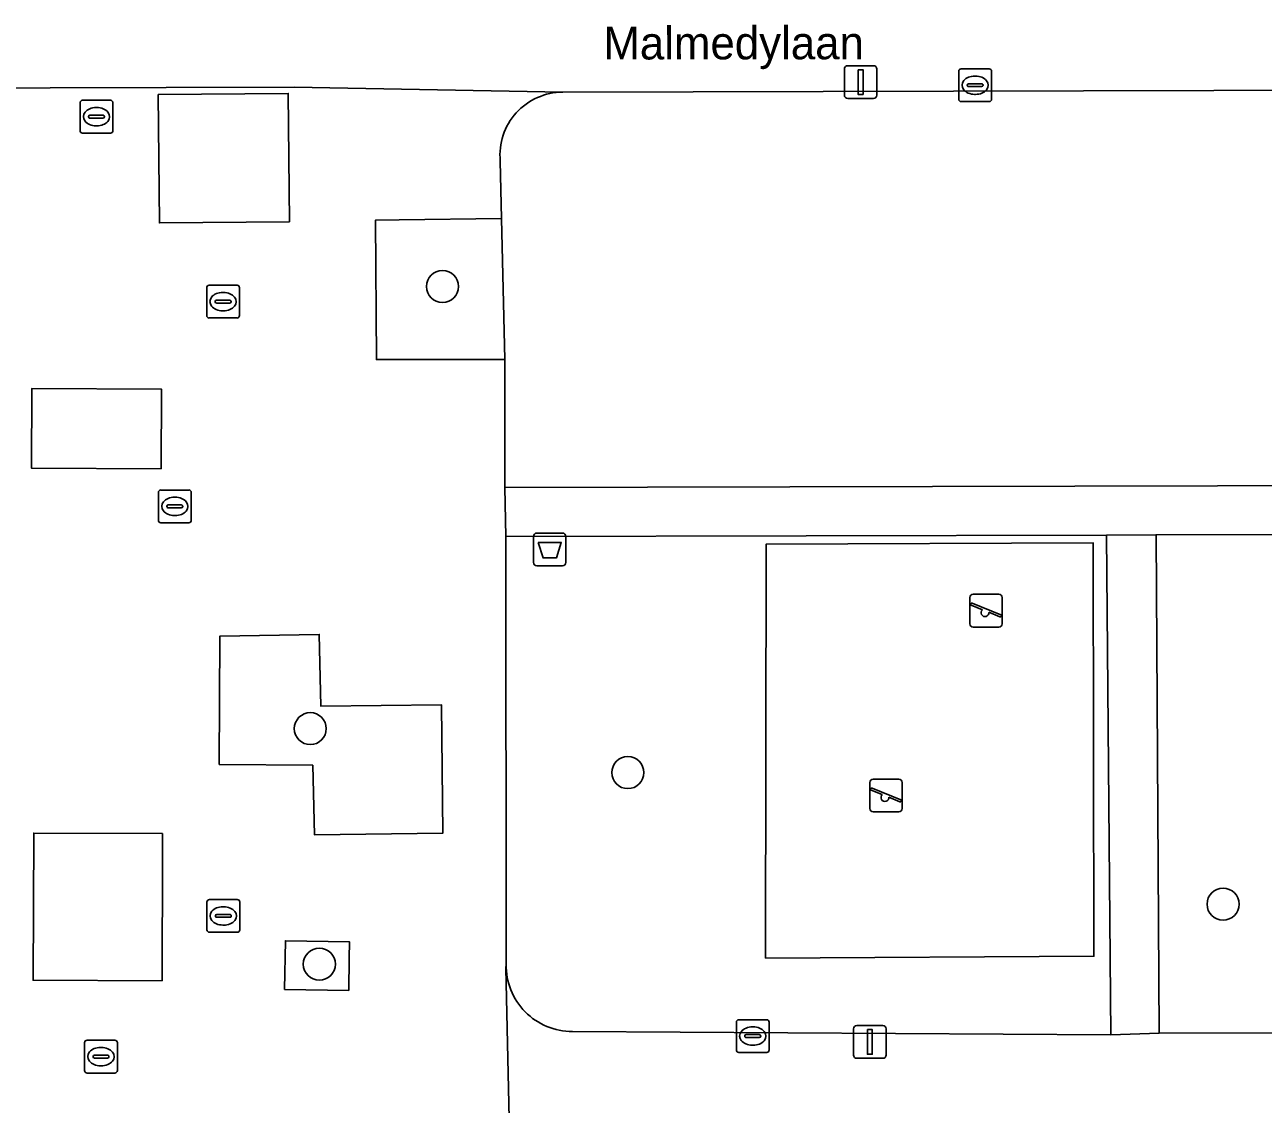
# Model space of a CAD drawing. Extents: x 160732 to 162107, y 387428 to 388479.
# Drawn here: x 161449.69 to 161487.5, y 388135.97 to 388168.91 of the extents above; entities that cross this region are included whole.
import ezdxf

# ---------------------------------------------------------------- set-up
doc = ezdxf.new("R2010")
doc.units = 0
for name, color, linetype in [('IMGEO_Afvalbak', 7, 'Continuous'), ('IMGEO_Boom', 7, 'Continuous'), ('IMGEO_Groenvoorziening', 7, 'Continuous'), ('IMGEO_Kolk', 7, 'Continuous'), ('IMGEO_Lichtmast', 7, 'Continuous'), ('IMGEO_Openbare_ruimte_label', 7, 'Continuous'), ('IMGEO_Rioolput', 7, 'Continuous'), ('IMGEO_Speelvoorziening', 7, 'Continuous'), ('IMGEO_Terreindeel_zand', 7, 'Continuous'), ('IMGEO_Voetpad_open', 7, 'Continuous')]:
    doc.layers.add(name, color=color, linetype=linetype)

msp = doc.modelspace()

# ---------------------------------------------------------------- linework, layer by layer
at = {"layer": 'IMGEO_Afvalbak'}
for p, q in [((161465.321, 388153.397), (161466.111, 388153.397)), ((161466.111, 388153.397), (161465.321, 388153.397)), ((161465.221, 388152.497), (161465.221, 388153.297)), ((161465.221, 388153.297), (161465.221, 388152.497)), ((161466.211, 388153.297), (161466.211, 388152.497)), ((161466.211, 388152.497), (161466.211, 388153.297)), ((161466.111, 388152.397), (161465.321, 388152.397)), ((161465.321, 388152.397), (161466.111, 388152.397))]:
    msp.add_line(p, q, dxfattribs=at)
msp.add_lwpolyline([(161465.364, 388153.111), (161466.068, 388153.111), (161465.919, 388152.641), (161465.513, 388152.641), (161465.364, 388153.111)], dxfattribs=at)
for centre, start, end in [((161465.321, 388153.297), 90, 180), ((161465.321, 388153.297), 90, 180), ((161466.111, 388153.297), 0, 90), ((161466.111, 388153.297), 360, 90), ((161465.321, 388152.497), 180, 270), ((161465.321, 388152.497), 180, 270), ((161466.111, 388152.497), 270, 0), ((161466.111, 388152.497), 270, 0)]:
    msp.add_arc(centre, 0.1, start, end, dxfattribs=at)
at = {"layer": 'IMGEO_Boom'}
for centre in [(161462.445, 388160.923), (161458.409, 388147.429), (161468.1, 388146.087), (161486.27, 388142.074), (161458.685, 388140.24)]:
    msp.add_circle(centre, 0.489, dxfattribs=at)
at = {"layer": 'IMGEO_Groenvoorziening'}
for points in [[(161501.881, 388166.939), (161466.116, 388166.851)], [(161464.208, 388164.749), (161464.241, 388162.995), (161464.343, 388158.689), (161464.347, 388154.783), (161503.494, 388154.882), (161503.494, 388162.493), (161503.504, 388165.199), (161503.377, 388165.8), (161502.985, 388166.346), (161502.968, 388166.616)], [(161466.408, 388138.189), (161482.849, 388138.087), (161482.714, 388153.331), (161464.378, 388153.292), (161464.388, 388140.237)]]:
    msp.add_lwpolyline(points, dxfattribs=at)
for points in [[(161457.735, 388166.812), (161453.768, 388166.776), (161453.804, 388162.86), (161457.771, 388162.896)], [(161461.123, 388162.955), (161460.399, 388162.945), (161460.427, 388158.69), (161464.343, 388158.689), (161464.241, 388162.995)], [(161453.865, 388157.791), (161449.908, 388157.806), (161449.899, 388155.375), (161453.856, 388155.36)], [(161488.295, 388138.147), (161488.27, 388149.37), (161504.024, 388149.403), (161504.007, 388153.358), (161484.224, 388153.347), (161484.319, 388138.134)], [(161472.305, 388140.428), (161472.32, 388153.055), (161482.309, 388153.097), (161482.327, 388140.481)], [(161458.486, 388146.314), (161458.538, 388144.187), (161462.451, 388144.234), (161462.409, 388148.158), (161458.727, 388148.119), (161458.682, 388150.303), (161455.647, 388150.246), (161455.628, 388146.339)], [(161453.901, 388144.229), (161449.966, 388144.244), (161449.949, 388139.75), (161453.884, 388139.735), (161453.899, 388143.605)], [(161459.6, 388140.426), (161459.609, 388140.92), (161457.651, 388140.954), (161457.625, 388139.473), (161459.583, 388139.439)]]:
    msp.add_lwpolyline(points, close=True, dxfattribs=at)
for centre, radius, start, end in [((161466.117, 388164.933), 1.918, 90.0409, 185.4986), ((161466.396, 388140.197), 2.008, 178.8628, 270.3485)]:
    msp.add_arc(centre, radius, start, end, dxfattribs=at)
at = {"layer": 'IMGEO_Kolk'}
for p, q in [((161478.202, 388166.638), (161478.202, 388167.49)), ((161478.277, 388167.564), (161479.129, 388167.564)), ((161478.69, 388167.344), (161478.715, 388167.344)), ((161479.203, 388167.49), (161479.203, 388166.638)), ((161478.461, 388167.058), (161478.461, 388167.07)), ((161478.899, 388167.021), (161478.501, 388167.021)), ((161478.504, 388167.107), (161478.902, 388167.107)), ((161478.945, 388167.07), (161478.945, 388167.058)), ((161479.129, 388166.564), (161478.277, 388166.564)), ((161478.713, 388166.784), (161478.688, 388166.784)), ((161455.247, 388160.034), (161455.247, 388160.886)), ((161455.322, 388160.96), (161456.174, 388160.96)), ((161456.248, 388160.886), (161456.248, 388160.034)), ((161455.549, 388160.503), (161455.947, 388160.503)), ((161455.735, 388160.74), (161455.76, 388160.74)), ((161455.506, 388160.454), (161455.506, 388160.466)), ((161455.944, 388160.417), (161455.546, 388160.417)), ((161455.758, 388160.18), (161455.733, 388160.18)), ((161455.99, 388160.466), (161455.99, 388160.454)), ((161456.174, 388159.96), (161455.322, 388159.96)), ((161455.254, 388141.288), (161455.254, 388142.14)), ((161455.329, 388142.214), (161456.181, 388142.214)), ((161455.742, 388141.994), (161455.767, 388141.994)), ((161456.255, 388142.14), (161456.255, 388141.288)), ((161455.513, 388141.708), (161455.513, 388141.72)), ((161455.951, 388141.671), (161455.553, 388141.671)), ((161455.556, 388141.757), (161455.954, 388141.757)), ((161455.997, 388141.72), (161455.997, 388141.708)), ((161456.181, 388141.214), (161455.329, 388141.214)), ((161455.765, 388141.434), (161455.74, 388141.434)), ((161471.414, 388137.621), (161471.414, 388138.473)), ((161471.489, 388138.547), (161472.341, 388138.547)), ((161471.902, 388138.327), (161471.927, 388138.327)), ((161472.415, 388138.473), (161472.415, 388137.621)), ((161471.673, 388138.041), (161471.673, 388138.053)), ((161472.111, 388138.004), (161471.713, 388138.004)), ((161471.716, 388138.09), (161472.114, 388138.09)), ((161472.157, 388138.053), (161472.157, 388138.041)), ((161472.341, 388137.547), (161471.489, 388137.547)), ((161471.925, 388137.767), (161471.9, 388137.767))]:
    msp.add_line(p, q, dxfattribs=at)
for points in [[(161478.202, 388166.638), (161478.202, 388167.49)], [(161478.277, 388167.564), (161479.129, 388167.564)], [(161479.203, 388167.49), (161479.203, 388166.638)], [(161479.129, 388166.564), (161478.277, 388166.564)], [(161455.247, 388160.034), (161455.247, 388160.886)], [(161455.322, 388160.96), (161456.174, 388160.96)], [(161456.248, 388160.886), (161456.248, 388160.034)], [(161456.174, 388159.96), (161455.322, 388159.96)], [(161455.254, 388141.288), (161455.254, 388142.14)], [(161455.329, 388142.214), (161456.181, 388142.214)], [(161456.255, 388142.14), (161456.255, 388141.288)], [(161456.181, 388141.214), (161455.329, 388141.214)], [(161471.414, 388137.621), (161471.414, 388138.473)], [(161471.489, 388138.547), (161472.341, 388138.547)], [(161472.415, 388138.473), (161472.415, 388137.621)], [(161472.341, 388137.547), (161471.489, 388137.547)]]:
    msp.add_lwpolyline(points, dxfattribs=at)
for centre, radius, start, end in [((161478.279, 388167.488), 0.0765, 91.552, 178.448), ((161478.279, 388167.488), 0.0765, 91.552, 178.448), ((161479.127, 388167.488), 0.0765, 1.552, 88.448), ((161479.127, 388167.488), 0.0765, 1.552, 88.448), ((161478.501, 388167.067), 0.0403, 85.8775, 175.7526), ((161478.498, 388167.057), 0.0366, 178.938, 274.7102), ((161478.902, 388167.064), 0.043, 264.8664, 352.4533), ((161478.906, 388167.069), 0.0386, 1.7309, 96.639), ((161478.279, 388166.64), 0.0765, 181.552, 268.448), ((161478.279, 388166.64), 0.0765, 181.552, 268.448), ((161479.127, 388166.64), 0.0765, 271.552, 358.448), ((161479.127, 388166.64), 0.0765, 271.552, 358.448), ((161455.324, 388160.884), 0.0765, 91.552, 178.448), ((161455.324, 388160.884), 0.0765, 91.552, 178.448), ((161456.172, 388160.884), 0.0765, 1.552, 88.448), ((161456.172, 388160.884), 0.0765, 1.552, 88.448), ((161455.546, 388160.463), 0.0403, 85.8775, 175.7526), ((161455.951, 388160.465), 0.0386, 1.7309, 96.639), ((161455.543, 388160.453), 0.0366, 178.938, 274.7102), ((161455.947, 388160.46), 0.043, 264.8664, 352.4533), ((161455.324, 388160.036), 0.0765, 181.552, 268.448), ((161455.324, 388160.036), 0.0765, 181.552, 268.448), ((161456.172, 388160.036), 0.0765, 271.552, 358.448), ((161456.172, 388160.036), 0.0765, 271.552, 358.448), ((161455.331, 388142.138), 0.0765, 91.552, 178.448), ((161455.331, 388142.138), 0.0765, 91.552, 178.448), ((161456.179, 388142.138), 0.0765, 1.552, 88.448), ((161456.179, 388142.138), 0.0765, 1.552, 88.448), ((161455.553, 388141.717), 0.0403, 85.8775, 175.7526), ((161455.55, 388141.707), 0.0366, 178.938, 274.7102), ((161455.954, 388141.714), 0.043, 264.8664, 352.4533), ((161455.958, 388141.719), 0.0386, 1.7309, 96.639), ((161455.331, 388141.29), 0.0765, 181.552, 268.448), ((161455.331, 388141.29), 0.0765, 181.552, 268.448), ((161456.179, 388141.29), 0.0765, 271.552, 358.448), ((161456.179, 388141.29), 0.0765, 271.552, 358.448), ((161471.491, 388138.471), 0.0765, 91.552, 178.448), ((161471.491, 388138.471), 0.0765, 91.552, 178.448), ((161472.339, 388138.471), 0.0765, 1.552, 88.448), ((161472.339, 388138.471), 0.0765, 1.552, 88.448), ((161471.713, 388138.05), 0.0403, 85.8775, 175.7526), ((161471.71, 388138.04), 0.0366, 178.938, 274.7102), ((161472.114, 388138.047), 0.043, 264.8664, 352.4533), ((161472.118, 388138.052), 0.0386, 1.7309, 96.639), ((161471.491, 388137.623), 0.0765, 181.552, 268.448), ((161471.491, 388137.623), 0.0765, 181.552, 268.448), ((161472.339, 388137.623), 0.0765, 271.552, 358.448), ((161472.339, 388137.623), 0.0765, 271.552, 358.448)]:
    msp.add_arc(centre, radius, start, end, dxfattribs=at)
for centre, major_axis, ratio, start_param, end_param in [((161478.689, 388167.064), (-0.387, 0.002), 0.722429, 4.712389, 7.853982), ((161478.714, 388167.064), (-0.39, 0.002), 0.717154, 1.570796, 4.712389), ((161455.734, 388160.46), (-0.387, 0.002), 0.722429, 4.712389, 7.853982), ((161455.759, 388160.46), (-0.39, 0.002), 0.717154, 1.570796, 4.712389), ((161455.741, 388141.714), (-0.387, 0.002), 0.722429, 4.712389, 7.853982), ((161455.766, 388141.714), (-0.39, 0.002), 0.717154, 1.570796, 4.712389), ((161471.901, 388138.047), (-0.387, 0.002), 0.722429, 4.712389, 7.853982), ((161471.926, 388138.047), (-0.39, 0.002), 0.717154, 1.570796, 4.712389)]:
    msp.add_ellipse(centre, major_axis=major_axis, ratio=ratio, start_param=start_param, end_param=end_param, dxfattribs=at)
at = {"layer": 'IMGEO_Lichtmast'}
for p, q in [((161474.712, 388166.76), (161474.712, 388167.56)), ((161474.712, 388167.56), (161474.712, 388166.76)), ((161474.812, 388167.66), (161475.602, 388167.66)), ((161475.602, 388167.66), (161474.812, 388167.66)), ((161475.702, 388167.56), (161475.702, 388166.76)), ((161475.702, 388166.76), (161475.702, 388167.56)), ((161475.602, 388166.66), (161474.812, 388166.66)), ((161474.812, 388166.66), (161475.602, 388166.66)), ((161474.994, 388137.468), (161474.994, 388138.268)), ((161474.994, 388138.268), (161474.994, 388137.468)), ((161475.094, 388138.368), (161475.884, 388138.368)), ((161475.884, 388138.368), (161475.094, 388138.368)), ((161475.984, 388138.268), (161475.984, 388137.468)), ((161475.984, 388137.468), (161475.984, 388138.268)), ((161475.884, 388137.368), (161475.094, 388137.368)), ((161475.094, 388137.368), (161475.884, 388137.368))]:
    msp.add_line(p, q, dxfattribs=at)
for points in [[(161475.132, 388167.535), (161475.282, 388167.535), (161475.282, 388166.785), (161475.132, 388166.785), (161475.132, 388167.535)], [(161475.414, 388138.243), (161475.564, 388138.243), (161475.564, 388137.493), (161475.414, 388137.493), (161475.414, 388138.243)]]:
    msp.add_lwpolyline(points, dxfattribs=at)
for centre, start, end in [((161474.812, 388167.56), 90, 180), ((161474.812, 388167.56), 90, 180), ((161475.602, 388167.56), 0, 90), ((161475.602, 388167.56), 360, 90), ((161474.812, 388166.76), 180, 270), ((161474.812, 388166.76), 180, 270), ((161475.602, 388166.76), 270, 0), ((161475.602, 388166.76), 270, 0), ((161475.094, 388138.268), 90, 180), ((161475.094, 388138.268), 90, 180), ((161475.884, 388138.268), 0, 90), ((161475.884, 388138.268), 360, 90), ((161475.094, 388137.468), 180, 270), ((161475.094, 388137.468), 180, 270), ((161475.884, 388137.468), 270, 0), ((161475.884, 388137.468), 270, 0)]:
    msp.add_arc(centre, 0.1, start, end, dxfattribs=at)
at = {"layer": 'IMGEO_Rioolput'}
for p, q in [((161451.457, 388166.603), (161452.309, 388166.603)), ((161451.382, 388165.677), (161451.382, 388166.529)), ((161451.87, 388166.383), (161451.895, 388166.383)), ((161452.383, 388166.529), (161452.383, 388165.677)), ((161451.641, 388166.097), (161451.641, 388166.109)), ((161452.079, 388166.06), (161451.681, 388166.06)), ((161451.684, 388166.146), (161452.082, 388166.146)), ((161451.893, 388165.823), (161451.868, 388165.823)), ((161452.125, 388166.109), (161452.125, 388166.097)), ((161452.309, 388165.603), (161451.457, 388165.603)), ((161453.773, 388153.785), (161453.773, 388154.637)), ((161453.848, 388154.711), (161454.7, 388154.711)), ((161454.261, 388154.491), (161454.286, 388154.491)), ((161454.774, 388154.637), (161454.774, 388153.785)), ((161454.032, 388154.205), (161454.032, 388154.217)), ((161454.47, 388154.168), (161454.072, 388154.168)), ((161454.075, 388154.254), (161454.473, 388154.254)), ((161454.516, 388154.217), (161454.516, 388154.205)), ((161454.7, 388153.711), (161453.848, 388153.711)), ((161454.284, 388153.931), (161454.259, 388153.931)), ((161451.519, 388136.994), (161451.519, 388137.846)), ((161451.594, 388137.92), (161452.446, 388137.92)), ((161452.52, 388137.846), (161452.52, 388136.994)), ((161451.778, 388137.414), (161451.778, 388137.426)), ((161451.821, 388137.463), (161452.219, 388137.463)), ((161452.007, 388137.7), (161452.032, 388137.7)), ((161452.262, 388137.426), (161452.262, 388137.414)), ((161452.216, 388137.377), (161451.818, 388137.377)), ((161452.03, 388137.14), (161452.005, 388137.14)), ((161452.446, 388136.92), (161451.594, 388136.92))]:
    msp.add_line(p, q, dxfattribs=at)
for points in [[(161451.457, 388166.603), (161452.309, 388166.603)], [(161451.382, 388165.677), (161451.382, 388166.529)], [(161452.383, 388166.529), (161452.383, 388165.677)], [(161452.309, 388165.603), (161451.457, 388165.603)], [(161453.773, 388153.785), (161453.773, 388154.637)], [(161453.848, 388154.711), (161454.7, 388154.711)], [(161454.774, 388154.637), (161454.774, 388153.785)], [(161454.7, 388153.711), (161453.848, 388153.711)], [(161451.519, 388136.994), (161451.519, 388137.846)], [(161451.594, 388137.92), (161452.446, 388137.92)], [(161452.52, 388137.846), (161452.52, 388136.994)], [(161452.446, 388136.92), (161451.594, 388136.92)]]:
    msp.add_lwpolyline(points, dxfattribs=at)
for centre, radius, start, end in [((161451.459, 388166.527), 0.0765, 91.552, 178.448), ((161451.459, 388166.527), 0.0765, 91.552, 178.448), ((161452.307, 388166.527), 0.0765, 1.552, 88.448), ((161452.307, 388166.527), 0.0765, 1.552, 88.448), ((161451.681, 388166.106), 0.0403, 85.8775, 175.7526), ((161451.678, 388166.096), 0.0366, 178.938, 274.7102), ((161452.082, 388166.103), 0.043, 264.8664, 352.4533), ((161452.086, 388166.108), 0.0386, 1.7309, 96.639), ((161451.459, 388165.679), 0.0765, 181.552, 268.448), ((161451.459, 388165.679), 0.0765, 181.552, 268.448), ((161452.307, 388165.679), 0.0765, 271.552, 358.448), ((161452.307, 388165.679), 0.0765, 271.552, 358.448), ((161453.85, 388154.635), 0.0765, 91.552, 178.448), ((161453.85, 388154.635), 0.0765, 91.552, 178.448), ((161454.698, 388154.635), 0.0765, 1.552, 88.448), ((161454.698, 388154.635), 0.0765, 1.552, 88.448), ((161454.072, 388154.214), 0.0403, 85.8775, 175.7526), ((161454.069, 388154.204), 0.0366, 178.938, 274.7102), ((161454.473, 388154.211), 0.043, 264.8664, 352.4533), ((161454.477, 388154.216), 0.0386, 1.7309, 96.639), ((161453.85, 388153.787), 0.0765, 181.552, 268.448), ((161453.85, 388153.787), 0.0765, 181.552, 268.448), ((161454.698, 388153.787), 0.0765, 271.552, 358.448), ((161454.698, 388153.787), 0.0765, 271.552, 358.448), ((161451.596, 388137.844), 0.0765, 91.552, 178.448), ((161451.596, 388137.844), 0.0765, 91.552, 178.448), ((161452.444, 388137.844), 0.0765, 1.552, 88.448), ((161452.444, 388137.844), 0.0765, 1.552, 88.448), ((161451.818, 388137.423), 0.0403, 85.8775, 175.7526), ((161452.223, 388137.425), 0.0386, 1.7309, 96.639), ((161451.815, 388137.413), 0.0366, 178.938, 274.7102), ((161452.219, 388137.42), 0.043, 264.8664, 352.4533), ((161451.596, 388136.996), 0.0765, 181.552, 268.448), ((161451.596, 388136.996), 0.0765, 181.552, 268.448), ((161452.444, 388136.996), 0.0765, 271.552, 358.448), ((161452.444, 388136.996), 0.0765, 271.552, 358.448)]:
    msp.add_arc(centre, radius, start, end, dxfattribs=at)
for centre, major_axis, ratio, start_param, end_param in [((161451.869, 388166.103), (-0.387, 0.002), 0.722429, 4.712389, 7.853982), ((161451.894, 388166.103), (-0.39, 0.002), 0.717154, 1.570796, 4.712389), ((161454.26, 388154.211), (-0.387, 0.002), 0.722429, 4.712389, 7.853982), ((161454.285, 388154.211), (-0.39, 0.002), 0.717154, 1.570796, 4.712389), ((161452.006, 388137.42), (-0.387, 0.002), 0.722429, 4.712389, 7.853982), ((161452.031, 388137.42), (-0.39, 0.002), 0.717154, 1.570796, 4.712389)]:
    msp.add_ellipse(centre, major_axis=major_axis, ratio=ratio, start_param=start_param, end_param=end_param, dxfattribs=at)
at = {"layer": 'IMGEO_Speelvoorziening'}
for p, q in [((161478.54, 388150.629), (161478.54, 388151.429)), ((161478.54, 388151.429), (161478.54, 388150.629)), ((161478.64, 388151.529), (161479.43, 388151.529)), ((161479.43, 388151.529), (161478.64, 388151.529)), ((161479.53, 388151.429), (161479.53, 388150.629)), ((161479.53, 388150.629), (161479.53, 388151.429)), ((161478.923, 388151.057), (161478.584, 388151.194)), ((161478.609, 388151.254), (161479.485, 388150.901)), ((161479.461, 388150.841), (161479.121, 388150.978)), ((161479.43, 388150.529), (161478.64, 388150.529)), ((161478.64, 388150.529), (161479.43, 388150.529)), ((161475.486, 388144.988), (161475.486, 388145.788)), ((161475.486, 388145.788), (161475.486, 388144.988)), ((161475.586, 388145.888), (161476.376, 388145.888)), ((161476.376, 388145.888), (161475.586, 388145.888)), ((161476.476, 388145.788), (161476.476, 388144.988)), ((161476.476, 388144.988), (161476.476, 388145.788)), ((161475.869, 388145.416), (161475.53, 388145.553)), ((161475.555, 388145.613), (161476.431, 388145.26)), ((161476.407, 388145.2), (161476.067, 388145.337)), ((161476.376, 388144.888), (161475.586, 388144.888)), ((161475.586, 388144.888), (161476.376, 388144.888))]:
    msp.add_line(p, q, dxfattribs=at)
for centre, radius, start, end in [((161478.64, 388151.429), 0.1, 90, 180), ((161478.64, 388151.429), 0.1, 90, 180), ((161479.43, 388151.429), 0.1, 0, 90), ((161479.43, 388151.429), 0.1, 360, 90), ((161478.597, 388151.224), 0.0327, 68.078, 248.078), ((161479.002, 388150.967), 0.12, 130.9928, 5.1632), ((161479.473, 388150.871), 0.0327, 248.078, 68.078), ((161478.64, 388150.629), 0.1, 180, 270), ((161478.64, 388150.629), 0.1, 180, 270), ((161479.43, 388150.629), 0.1, 270, 0), ((161479.43, 388150.629), 0.1, 270, 0), ((161475.586, 388145.788), 0.1, 90, 180), ((161475.586, 388145.788), 0.1, 90, 180), ((161476.376, 388145.788), 0.1, 0, 90), ((161476.376, 388145.788), 0.1, 360, 90), ((161475.543, 388145.583), 0.0327, 68.078, 248.078), ((161475.948, 388145.326), 0.12, 130.9928, 5.1632), ((161475.586, 388144.988), 0.1, 180, 270), ((161475.586, 388144.988), 0.1, 180, 270), ((161476.376, 388144.988), 0.1, 270, 0), ((161476.376, 388144.988), 0.1, 270, 0), ((161476.419, 388145.23), 0.0327, 248.078, 68.078)]:
    msp.add_arc(centre, radius, start, end, dxfattribs=at)
at = {"layer": 'IMGEO_Terreindeel_zand'}
msp.add_lwpolyline([(161482.327, 388140.481), (161482.309, 388153.097), (161472.32, 388153.055), (161472.305, 388140.428)], close=True, dxfattribs=at)
at = {"layer": 'IMGEO_Voetpad_open'}
for points in [[(161466.116, 388166.851), (161457.913, 388167.007), (161454.013, 388166.998), (161446.922, 388166.978), (161447.003, 388133.376), (161449.725, 388133.421), (161449.724, 388134.652)], [(161446.922, 388166.978), (161454.013, 388166.998), (161457.913, 388167.007), (161466.116, 388166.851), (161501.881, 388166.939)], [(161464.378, 388153.292), (161464.347, 388154.783), (161464.343, 388158.689), (161460.427, 388158.69), (161460.399, 388162.945), (161461.123, 388162.955), (161464.241, 388162.995), (161464.208, 388164.749)], [(161461.286, 388134.631), (161461.289, 388133.19), (161464.525, 388133.236), (161464.38, 388140.116), (161464.388, 388140.237), (161464.378, 388153.292)], [(161464.388, 388140.237), (161464.38, 388140.116), (161464.525, 388133.236)], [(161548.606, 388138.324), (161540.374, 388138.349), (161529.379, 388138.384), (161528.031, 388138.372), (161508.46, 388138.186), (161502.331, 388138.193), (161488.295, 388138.147), (161484.319, 388138.134), (161482.849, 388138.087), (161466.408, 388138.189)]]:
    msp.add_lwpolyline(points, dxfattribs=at)
for points in [[(161453.804, 388162.86), (161453.768, 388166.776), (161457.735, 388166.812), (161457.771, 388162.896)], [(161449.899, 388155.375), (161449.908, 388157.806), (161453.865, 388157.791), (161453.856, 388155.36)], [(161503.988, 388154.883), (161503.494, 388154.882), (161464.347, 388154.783), (161464.378, 388153.292), (161482.714, 388153.331), (161484.224, 388153.347), (161504.007, 388153.358)], [(161484.224, 388153.347), (161482.714, 388153.331), (161482.849, 388138.087), (161484.319, 388138.134)], [(161455.647, 388150.246), (161458.682, 388150.303), (161458.727, 388148.119), (161462.409, 388148.158), (161462.451, 388144.234), (161458.538, 388144.187), (161458.486, 388146.314), (161455.628, 388146.339)], [(161453.901, 388144.229), (161453.899, 388143.605), (161453.884, 388139.735), (161449.949, 388139.75), (161449.966, 388144.244)], [(161459.609, 388140.92), (161459.6, 388140.426), (161459.583, 388139.439), (161457.625, 388139.473), (161457.651, 388140.954)]]:
    msp.add_lwpolyline(points, close=True, dxfattribs=at)
for centre, radius, start, end in [((161466.117, 388164.933), 1.918, 90.0409, 185.4986), ((161466.396, 388140.197), 2.008, 178.8628, 270.3485)]:
    msp.add_arc(centre, radius, start, end, dxfattribs=at)

# ---------------------------------------------------------------- texts
at = {"layer": 'IMGEO_Openbare_ruimte_label'}
msp.add_text('Malmedylaan', height=1, rotation=0.0573, dxfattribs=at).set_placement((161467.355, 388167.849))

doc.saveas('drawing.dxf')
